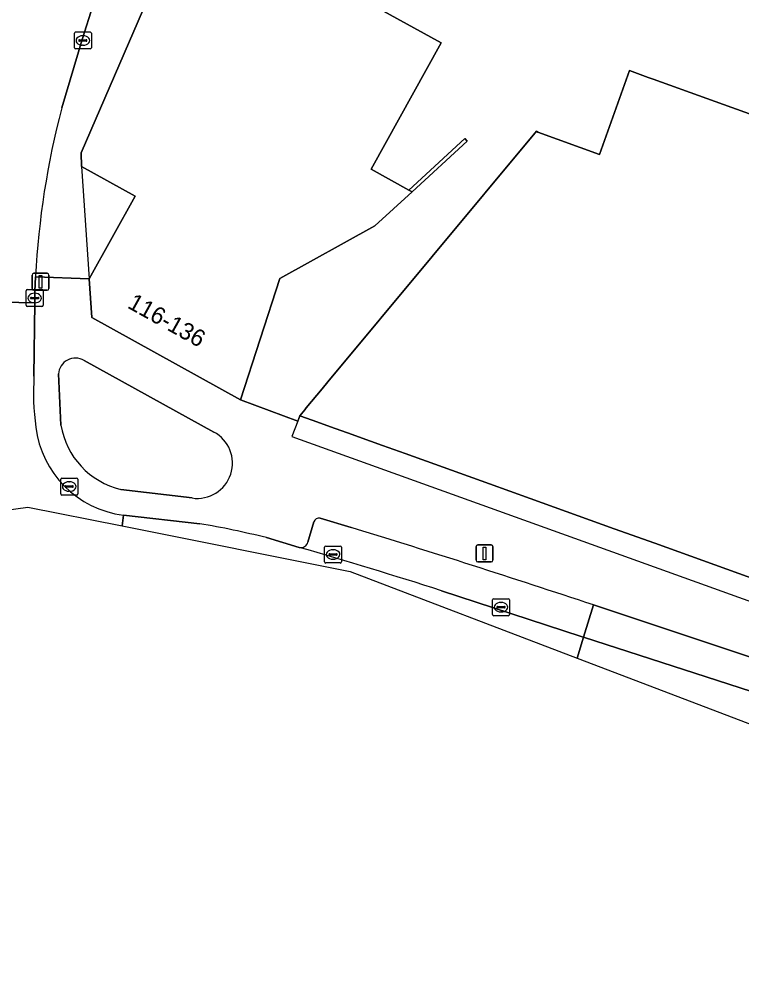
# Model space of a CAD drawing. Extents: x 159716 to 160783, y 383290 to 384031.
# Drawn here: x 160307.9 to 160350.5, y 383326.4 to 383382.4 of the extents above; entities that cross this region are included whole.
import ezdxf

# ---------------------------------------------------------------- set-up
doc = ezdxf.new("R2010")
doc.units = 0
for name, color, linetype in [('IMGEO_Erf', 7, 'Continuous'), ('IMGEO_Groenvoorziening', 7, 'Continuous'), ('IMGEO_Kolk', 7, 'Continuous'), ('IMGEO_Lichtmast', 7, 'Continuous'), ('IMGEO_Muur', 7, 'Continuous'), ('IMGEO_Pand', 7, 'Continuous'), ('IMGEO_Pand_nummerreeks', 7, 'Continuous'), ('IMGEO_Pand_overbouw', 7, 'Continuous'), ('IMGEO_Parkeervlak_open', 7, 'Continuous'), ('IMGEO_Rijbaan_lokaal_gesloten', 7, 'Continuous'), ('IMGEO_Rijbaan_lokaal_open', 7, 'Continuous'), ('IMGEO_Voetpad_open', 7, 'Continuous')]:
    doc.layers.add(name, color=color, linetype=linetype)

msp = doc.modelspace()

# ---------------------------------------------------------------- linework, layer by layer
at = {"layer": 'IMGEO_Erf'}
msp.add_lwpolyline([(160319.536, 383388.281), (160332.763, 383380.989), (160328.643, 383373.555), (160330.864, 383372.324), (160334.168, 383375.358), (160334.303, 383375.211), (160331.054, 383372.22), (160328.865, 383370.206), (160323.258, 383367.115), (160320.956, 383359.966), (160324.316, 383358.719), (160324.437, 383359.034), (160324.726, 383359.382), (160324.821, 383359.495), (160325.747, 383360.609), (160326.096, 383361.027), (160338.377, 383375.789), (160338.451, 383375.728), (160342.092, 383374.42), (160343.864, 383379.354), (160344.965, 383378.958), (160345.247, 383378.856), (160348.417, 383377.713), (160351.627, 383376.556)], dxfattribs=at)
at = {"layer": 'IMGEO_Groenvoorziening'}
for points in [[(160319.367, 383358.073), (160311.733, 383362.291)], [(160310.219, 383361.493), (160310.371, 383358.484)], [(160313.903, 383354.697), (160318.094, 383354.19)]]:
    msp.add_lwpolyline(points, dxfattribs=at)
for centre, radius, start, end in [((160311.227, 383361.416), 1.011, 59.9681, 175.6176), ((160314.979, 383359.241), 4.67, 189.3328, 256.6764), ((160318.405, 383356.238), 2.072, 261.3684, 62.3292)]:
    msp.add_arc(centre, radius, start, end, dxfattribs=at)
at = {"layer": 'IMGEO_Kolk'}
for p, q in [((160311.161, 383380.704), (160311.161, 383381.556)), ((160311.236, 383381.63), (160312.088, 383381.63)), ((160311.649, 383381.41), (160311.674, 383381.41)), ((160312.162, 383381.556), (160312.162, 383380.704)), ((160311.42, 383381.124), (160311.42, 383381.136)), ((160311.858, 383381.087), (160311.46, 383381.087)), ((160311.463, 383381.173), (160311.861, 383381.173)), ((160311.672, 383380.85), (160311.647, 383380.85)), ((160311.904, 383381.136), (160311.904, 383381.124)), ((160312.088, 383380.63), (160311.236, 383380.63)), ((160308.325, 383365.536), (160308.325, 383366.388)), ((160308.4, 383366.462), (160309.252, 383366.462)), ((160308.813, 383366.242), (160308.838, 383366.242)), ((160309.326, 383366.388), (160309.326, 383365.536)), ((160308.584, 383365.956), (160308.584, 383365.968)), ((160309.022, 383365.919), (160308.624, 383365.919)), ((160308.627, 383366.005), (160309.025, 383366.005)), ((160308.836, 383365.682), (160308.811, 383365.682)), ((160309.068, 383365.968), (160309.068, 383365.956)), ((160309.252, 383365.462), (160308.4, 383365.462)), ((160310.357, 383354.437), (160310.357, 383355.289)), ((160310.432, 383355.363), (160311.284, 383355.363)), ((160310.845, 383355.143), (160310.87, 383355.143)), ((160311.358, 383355.289), (160311.358, 383354.437)), ((160310.616, 383354.857), (160310.616, 383354.869)), ((160311.054, 383354.82), (160310.656, 383354.82)), ((160310.659, 383354.906), (160311.057, 383354.906)), ((160310.868, 383354.583), (160310.843, 383354.583)), ((160311.1, 383354.869), (160311.1, 383354.857)), ((160311.284, 383354.363), (160310.432, 383354.363)), ((160325.898, 383350.436), (160325.898, 383351.288)), ((160325.973, 383351.362), (160326.825, 383351.362)), ((160326.386, 383351.142), (160326.411, 383351.142)), ((160326.899, 383351.288), (160326.899, 383350.436)), ((160326.157, 383350.856), (160326.157, 383350.868)), ((160326.595, 383350.819), (160326.197, 383350.819)), ((160326.2, 383350.905), (160326.598, 383350.905)), ((160326.409, 383350.582), (160326.384, 383350.582)), ((160326.641, 383350.868), (160326.641, 383350.856)), ((160326.825, 383350.362), (160325.973, 383350.362)), ((160335.791, 383347.333), (160335.791, 383348.185)), ((160335.866, 383348.259), (160336.718, 383348.259)), ((160336.05, 383347.753), (160336.05, 383347.765)), ((160336.093, 383347.802), (160336.491, 383347.802)), ((160336.279, 383348.039), (160336.304, 383348.039)), ((160336.534, 383347.765), (160336.534, 383347.753)), ((160336.792, 383348.185), (160336.792, 383347.333)), ((160336.718, 383347.259), (160335.866, 383347.259)), ((160336.488, 383347.716), (160336.09, 383347.716)), ((160336.302, 383347.479), (160336.277, 383347.479))]:
    msp.add_line(p, q, dxfattribs=at)
for points in [[(160311.161, 383380.704), (160311.161, 383381.556)], [(160311.236, 383381.63), (160312.088, 383381.63)], [(160312.162, 383381.556), (160312.162, 383380.704)], [(160312.088, 383380.63), (160311.236, 383380.63)], [(160308.325, 383365.536), (160308.325, 383366.388)], [(160308.4, 383366.462), (160309.252, 383366.462)], [(160309.326, 383366.388), (160309.326, 383365.536)], [(160309.252, 383365.462), (160308.4, 383365.462)], [(160310.357, 383354.437), (160310.357, 383355.289)], [(160310.432, 383355.363), (160311.284, 383355.363)], [(160311.358, 383355.289), (160311.358, 383354.437)], [(160311.284, 383354.363), (160310.432, 383354.363)], [(160325.898, 383350.436), (160325.898, 383351.288)], [(160325.973, 383351.362), (160326.825, 383351.362)], [(160326.899, 383351.288), (160326.899, 383350.436)], [(160326.825, 383350.362), (160325.973, 383350.362)], [(160335.791, 383347.333), (160335.791, 383348.185)], [(160335.866, 383348.259), (160336.718, 383348.259)], [(160336.792, 383348.185), (160336.792, 383347.333)], [(160336.718, 383347.259), (160335.866, 383347.259)]]:
    msp.add_lwpolyline(points, dxfattribs=at)
for centre, radius, start, end in [((160311.238, 383381.554), 0.0765, 91.552, 178.448), ((160311.238, 383381.554), 0.0765, 91.552, 178.448), ((160312.086, 383381.554), 0.0765, 1.552, 88.448), ((160312.086, 383381.554), 0.0765, 1.552, 88.448), ((160311.46, 383381.133), 0.0403, 85.8775, 175.7526), ((160311.457, 383381.123), 0.0366, 178.938, 274.7102), ((160311.861, 383381.13), 0.043, 264.8664, 352.4533), ((160311.865, 383381.135), 0.0386, 1.7309, 96.639), ((160311.238, 383380.706), 0.0765, 181.552, 268.448), ((160311.238, 383380.706), 0.0765, 181.552, 268.448), ((160312.086, 383380.706), 0.0765, 271.552, 358.448), ((160312.086, 383380.706), 0.0765, 271.552, 358.448), ((160308.402, 383366.386), 0.0765, 91.552, 178.448), ((160308.402, 383366.386), 0.0765, 91.552, 178.448), ((160309.25, 383366.386), 0.0765, 1.552, 88.448), ((160309.25, 383366.386), 0.0765, 1.552, 88.448), ((160308.624, 383365.965), 0.0403, 85.8775, 175.7526), ((160308.621, 383365.955), 0.0366, 178.938, 274.7102), ((160309.025, 383365.962), 0.043, 264.8664, 352.4533), ((160309.029, 383365.967), 0.0386, 1.7309, 96.639), ((160308.402, 383365.538), 0.0765, 181.552, 268.448), ((160308.402, 383365.538), 0.0765, 181.552, 268.448), ((160309.25, 383365.538), 0.0765, 271.552, 358.448), ((160309.25, 383365.538), 0.0765, 271.552, 358.448), ((160310.434, 383355.287), 0.0765, 91.552, 178.448), ((160310.434, 383355.287), 0.0765, 91.552, 178.448), ((160311.282, 383355.287), 0.0765, 1.552, 88.448), ((160311.282, 383355.287), 0.0765, 1.552, 88.448), ((160310.656, 383354.866), 0.0403, 85.8775, 175.7526), ((160310.653, 383354.856), 0.0366, 178.938, 274.7102), ((160311.057, 383354.863), 0.043, 264.8664, 352.4533), ((160311.061, 383354.868), 0.0386, 1.7309, 96.639), ((160310.434, 383354.439), 0.0765, 181.552, 268.448), ((160310.434, 383354.439), 0.0765, 181.552, 268.448), ((160311.282, 383354.439), 0.0765, 271.552, 358.448), ((160311.282, 383354.439), 0.0765, 271.552, 358.448), ((160325.975, 383351.286), 0.0765, 91.552, 178.448), ((160325.975, 383351.286), 0.0765, 91.552, 178.448), ((160326.823, 383351.286), 0.0765, 1.552, 88.448), ((160326.823, 383351.286), 0.0765, 1.552, 88.448), ((160326.197, 383350.865), 0.0403, 85.8775, 175.7526), ((160326.194, 383350.855), 0.0366, 178.938, 274.7102), ((160326.598, 383350.862), 0.043, 264.8664, 352.4533), ((160326.602, 383350.867), 0.0386, 1.7309, 96.639), ((160325.975, 383350.438), 0.0765, 181.552, 268.448), ((160325.975, 383350.438), 0.0765, 181.552, 268.448), ((160326.823, 383350.438), 0.0765, 271.552, 358.448), ((160326.823, 383350.438), 0.0765, 271.552, 358.448), ((160335.868, 383348.183), 0.0765, 91.552, 178.448), ((160335.868, 383348.183), 0.0765, 91.552, 178.448), ((160336.09, 383347.762), 0.0403, 85.8775, 175.7526), ((160336.087, 383347.752), 0.0366, 178.938, 274.7102), ((160336.491, 383347.759), 0.043, 264.8664, 352.4533), ((160336.495, 383347.764), 0.0386, 1.7309, 96.639), ((160336.716, 383348.183), 0.0765, 1.552, 88.448), ((160336.716, 383348.183), 0.0765, 1.552, 88.448), ((160335.868, 383347.335), 0.0765, 181.552, 268.448), ((160335.868, 383347.335), 0.0765, 181.552, 268.448), ((160336.716, 383347.335), 0.0765, 271.552, 358.448), ((160336.716, 383347.335), 0.0765, 271.552, 358.448)]:
    msp.add_arc(centre, radius, start, end, dxfattribs=at)
for centre, major_axis, ratio, start_param, end_param in [((160311.648, 383381.13), (-0.387, 0.002), 0.722429, 4.712389, 7.853982), ((160311.673, 383381.13), (-0.39, 0.002), 0.717154, 1.570796, 4.712389), ((160308.812, 383365.962), (-0.387, 0.002), 0.722429, 4.712389, 7.853982), ((160308.837, 383365.962), (-0.39, 0.002), 0.717154, 1.570796, 4.712389), ((160310.844, 383354.863), (-0.387, 0.002), 0.722429, 4.712389, 7.853982), ((160310.869, 383354.863), (-0.39, 0.002), 0.717154, 1.570796, 4.712389), ((160326.385, 383350.862), (-0.387, 0.002), 0.722429, 4.712389, 7.853982), ((160326.41, 383350.862), (-0.39, 0.002), 0.717154, 1.570796, 4.712389), ((160336.278, 383347.759), (-0.387, 0.002), 0.722429, 4.712389, 7.853982), ((160336.303, 383347.759), (-0.39, 0.002), 0.717154, 1.570796, 4.712389)]:
    msp.add_ellipse(centre, major_axis=major_axis, ratio=ratio, start_param=start_param, end_param=end_param, dxfattribs=at)
at = {"layer": 'IMGEO_Lichtmast'}
for p, q in [((160308.773, 383367.419), (160309.563, 383367.419)), ((160309.563, 383367.419), (160308.773, 383367.419)), ((160308.673, 383366.519), (160308.673, 383367.319)), ((160308.673, 383367.319), (160308.673, 383366.519)), ((160309.663, 383367.319), (160309.663, 383366.519)), ((160309.663, 383366.519), (160309.663, 383367.319)), ((160309.563, 383366.419), (160308.773, 383366.419)), ((160308.773, 383366.419), (160309.563, 383366.419)), ((160334.821, 383350.528), (160334.821, 383351.328)), ((160334.821, 383351.328), (160334.821, 383350.528)), ((160334.921, 383351.428), (160335.711, 383351.428)), ((160335.711, 383351.428), (160334.921, 383351.428)), ((160335.811, 383351.328), (160335.811, 383350.528)), ((160335.811, 383350.528), (160335.811, 383351.328)), ((160335.711, 383350.428), (160334.921, 383350.428)), ((160334.921, 383350.428), (160335.711, 383350.428))]:
    msp.add_line(p, q, dxfattribs=at)
for points in [[(160309.093, 383367.294), (160309.243, 383367.294), (160309.243, 383366.544), (160309.093, 383366.544), (160309.093, 383367.294)], [(160335.241, 383351.303), (160335.391, 383351.303), (160335.391, 383350.553), (160335.241, 383350.553), (160335.241, 383351.303)]]:
    msp.add_lwpolyline(points, dxfattribs=at)
for centre, start, end in [((160308.773, 383367.319), 90, 180), ((160308.773, 383367.319), 90, 180), ((160309.563, 383367.319), 0, 90), ((160309.563, 383367.319), 360, 90), ((160308.773, 383366.519), 180, 270), ((160308.773, 383366.519), 180, 270), ((160309.563, 383366.519), 270, 0), ((160309.563, 383366.519), 270, 0), ((160334.921, 383351.328), 90, 180), ((160334.921, 383351.328), 90, 180), ((160335.711, 383351.328), 0, 90), ((160335.711, 383351.328), 360, 90), ((160334.921, 383350.528), 180, 270), ((160334.921, 383350.528), 180, 270), ((160335.711, 383350.528), 270, 0), ((160335.711, 383350.528), 270, 0)]:
    msp.add_arc(centre, 0.1, start, end, dxfattribs=at)
at = {"layer": 'IMGEO_Muur'}
msp.add_lwpolyline([(160334.303, 383375.211), (160334.168, 383375.358), (160330.864, 383372.324), (160331.054, 383372.22)], close=True, dxfattribs=at)
at = {"layer": 'IMGEO_Pand'}
msp.add_lwpolyline([(160319.536, 383388.281), (160319.229, 383388.45), (160316.304, 383383.157), (160315.48, 383383.61), (160311.554, 383374.506), (160311.589, 383373.702), (160314.742, 383371.969), (160312.038, 383367.09), (160312.191, 383364.819), (160320.956, 383359.966), (160323.258, 383367.115), (160328.865, 383370.206), (160331.054, 383372.22), (160330.864, 383372.324), (160328.643, 383373.555), (160332.763, 383380.989)], close=True, dxfattribs=at)
msp.add_lwpolyline([(160351.627, 383376.556), (160348.417, 383377.713), (160345.247, 383378.856), (160344.965, 383378.958), (160343.864, 383379.354), (160342.092, 383374.42), (160338.451, 383375.728), (160338.377, 383375.789), (160326.096, 383361.027), (160325.747, 383360.609), (160324.821, 383359.495), (160324.726, 383359.382), (160324.437, 383359.034), (160325.169, 383358.771), (160326.527, 383358.283), (160327.242, 383358.026), (160328.602, 383357.537), (160329.318, 383357.28), (160330.653, 383356.8), (160335.609, 383355.019), (160338.002, 383354.159), (160342.947, 383352.382), (160345.343, 383351.521), (160350.307, 383349.737), (160352.697, 383348.878)], dxfattribs=at)
at = {"layer": 'IMGEO_Pand_overbouw'}
msp.add_lwpolyline([(160311.589, 383373.702), (160312.038, 383367.09), (160314.742, 383371.969)], close=True, dxfattribs=at)
msp.add_lwpolyline([(160352.697, 383348.878), (160350.307, 383349.737), (160345.343, 383351.521), (160342.947, 383352.382), (160338.002, 383354.159), (160335.609, 383355.019), (160330.653, 383356.8), (160329.318, 383357.28), (160328.602, 383357.537), (160327.242, 383358.026), (160326.527, 383358.283), (160325.169, 383358.771), (160324.437, 383359.034), (160324.316, 383358.719), (160323.969, 383357.813), (160326.207, 383357.008), (160371.888, 383340.582)], dxfattribs=at)
at = {"layer": 'IMGEO_Parkeervlak_open'}
for points in [[(160325.26, 383352.779), (160324.917, 383351.579)], [(160327.458, 383352.454), (160325.643, 383352.995)], [(160332.792, 383348.731), (160341.006, 383346.031), (160341.149, 383345.985), (160341.74, 383347.889)], [(160351.507, 383344.637), (160341.74, 383347.889), (160341.149, 383345.985), (160381.952, 383332.805)]]:
    msp.add_lwpolyline(points, dxfattribs=at)
for centre, radius, start, end in [((160325.565, 383352.686), 0.318, 75.7653, 163.078), ((160143.949, 382753.707), 626.238, 71.588475, 72.960324), ((160324.504, 383351.705), 0.432, 256.9329, 343.0627), ((160231.853, 383032.22), 332.216, 72.31193, 73.8238)]:
    msp.add_arc(centre, radius, start, end, dxfattribs=at)
at = {"layer": 'IMGEO_Rijbaan_lokaal_gesloten'}
for points in [[(160308.783, 383361.372), (160308.831, 383365.683), (160303.2, 383365.803)], [(160298.507, 383353.007), (160298.737, 383352.308), (160308.429, 383353.651), (160313.978, 383352.541)], [(160318.544, 383352.677), (160314.052, 383353.178), (160313.978, 383352.541), (160327.403, 383349.855), (160340.77, 383344.767)], [(160313.978, 383352.541), (160314.052, 383353.178)], [(160324.406, 383351.284), (160322.469, 383351.854)], [(160340.77, 383344.767), (160341.149, 383345.985), (160341.006, 383346.031), (160332.792, 383348.731)], [(160381.952, 383332.805), (160341.149, 383345.985), (160340.77, 383344.767), (160353.298, 383339.998), (160370.452, 383334.526), (160379.561, 383331.676), (160405.947, 383326.397)]]:
    msp.add_lwpolyline(points, dxfattribs=at)
for centre, radius, start, end in [((160324.523, 383360.416), 15.769, 176.5228, 187.4756), ((160314.806, 383359.093), 5.963, 187.0245, 262.7319), ((160309.705, 383300.75), 52.674, 75.9761, 80.3393), ((160231.853, 383032.22), 332.216, 72.31193, 73.8238)]:
    msp.add_arc(centre, radius, start, end, dxfattribs=at)
at = {"layer": 'IMGEO_Rijbaan_lokaal_open'}
for points in [[(160310.416, 383377.156), (160311.627, 383381.183), (160312.912, 383385.292), (160313.497, 383387.15)], [(160303.2, 383365.803), (160308.831, 383365.683), (160308.839, 383366.376), (160308.874, 383367.222)]]:
    msp.add_lwpolyline(points, dxfattribs=at)
msp.add_arc((160358.212, 383364.65), 49.405, 165.3373, 177.0161, dxfattribs=at)
at = {"layer": 'IMGEO_Voetpad_open'}
for points in [[(160315.29, 383386.995), (160314.565, 383384.735), (160312.912, 383385.292), (160311.627, 383381.183), (160310.416, 383377.156)], [(160308.874, 383367.222), (160312.038, 383367.09), (160314.742, 383371.969), (160311.589, 383373.702), (160311.554, 383374.506), (160315.48, 383383.61)], [(160364.972, 383344.473), (160360.034, 383346.245), (160357.637, 383347.105), (160352.697, 383348.878), (160350.307, 383349.737), (160345.343, 383351.521), (160342.947, 383352.382), (160338.002, 383354.159), (160335.609, 383355.019), (160330.653, 383356.8), (160329.318, 383357.28), (160328.602, 383357.537), (160327.242, 383358.026), (160326.527, 383358.283), (160325.169, 383358.771), (160324.437, 383359.034), (160324.316, 383358.719), (160320.956, 383359.966), (160312.191, 383364.819), (160312.038, 383367.09), (160308.874, 383367.222), (160308.839, 383366.376), (160308.831, 383365.683), (160308.783, 383361.372)], [(160311.733, 383362.291), (160319.367, 383358.073)], [(160310.371, 383358.484), (160310.219, 383361.493)], [(160318.094, 383354.19), (160313.903, 383354.697)], [(160314.052, 383353.178), (160318.544, 383352.677)], [(160324.917, 383351.579), (160325.26, 383352.779)], [(160325.643, 383352.995), (160327.458, 383352.454)], [(160322.469, 383351.854), (160324.406, 383351.284)], [(160341.74, 383347.889), (160351.507, 383344.637), (160380.727, 383335.096)]]:
    msp.add_lwpolyline(points, dxfattribs=at)
for centre, radius, start, end in [((160358.212, 383364.65), 49.405, 165.3373, 177.0161), ((160311.227, 383361.416), 1.011, 59.9681, 175.6176), ((160324.523, 383360.416), 15.769, 176.5228, 187.4756), ((160314.979, 383359.241), 4.67, 189.3328, 256.6764), ((160314.806, 383359.093), 5.963, 187.0245, 262.7319), ((160318.405, 383356.238), 2.072, 261.3684, 62.3292), ((160325.565, 383352.686), 0.318, 75.7653, 163.078), ((160309.705, 383300.75), 52.674, 75.9761, 80.3393), ((160143.949, 382753.707), 626.238, 71.588475, 72.960324), ((160324.504, 383351.705), 0.432, 256.9329, 343.0627)]:
    msp.add_arc(centre, radius, start, end, dxfattribs=at)

# ---------------------------------------------------------------- texts
at = {"layer": 'IMGEO_Pand_nummerreeks'}
msp.add_text('116-136', height=1, rotation=330.8307, dxfattribs=at).set_placement((160314.229, 383365.419))

doc.saveas('drawing.dxf')
